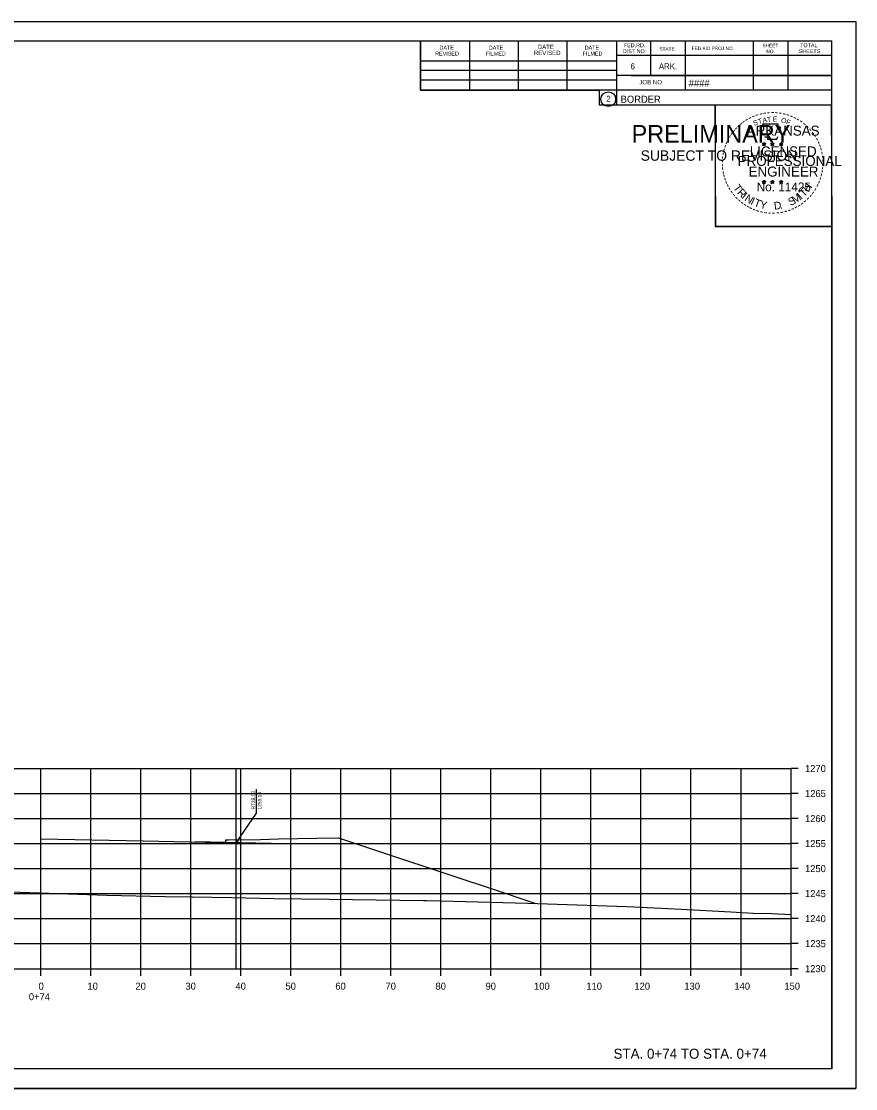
# Model space of a CAD drawing. Extents: x -70 to 701944, y -4 to 666871.
# Drawn here: x 667900 to 668066.9, y 658861.9 to 659075.2 of the extents above; entities that cross this region are included whole.
import ezdxf

# ---------------------------------------------------------------- set-up
doc = ezdxf.new("R2010")
doc.units = 0
for name, color, linetype in [('R_Axis', 7, 'Continuous'), ('R_Axis Annot', 7, 'Continuous'), ('R_Border', 7, 'Continuous'), ('R_Border PE', 7, 'Continuous'), ('R_Border Prem', 7, 'Continuous'), ('R_Draft', 7, 'Continuous'), ('R_Exist Surface', 7, 'Continuous'), ('R_Fin Surface', 7, 'Continuous'), ('R_Grid', 7, 'Continuous'), ('R_No Plot', 7, 'Continuous'), ('R_Proposed Road', 7, 'Continuous')]:
    doc.layers.add(name, color=color, linetype=linetype)

msp = doc.modelspace()

# ---------------------------------------------------------------- linework, layer by layer
at = {"layer": 'R_Axis'}
for p, q in [((668053.93, 658885.88), (668053.93, 658925.88)), ((668055.33, 658925.88), (668053.93, 658925.88)), ((668055.33, 658920.88), (668053.93, 658920.88)), ((668055.33, 658915.88), (668053.93, 658915.88)), ((668055.33, 658910.88), (668053.93, 658910.88)), ((668055.33, 658905.88), (668053.93, 658905.88)), ((668055.33, 658900.88), (668053.93, 658900.88)), ((668055.33, 658895.88), (668053.93, 658895.88)), ((668055.33, 658890.88), (668053.93, 658890.88)), ((667753.93, 658885.88), (668053.93, 658885.88)), ((667903.93, 658884.48), (667903.93, 658885.88)), ((667913.93, 658884.48), (667913.93, 658885.88)), ((667923.93, 658884.48), (667923.93, 658885.88)), ((667933.93, 658884.48), (667933.93, 658885.88)), ((667943.93, 658884.48), (667943.93, 658885.88)), ((667953.93, 658884.48), (667953.93, 658885.88)), ((667963.93, 658884.48), (667963.93, 658885.88)), ((667973.93, 658884.48), (667973.93, 658885.88)), ((667983.93, 658884.48), (667983.93, 658885.88)), ((667993.93, 658884.48), (667993.93, 658885.88)), ((668003.93, 658884.48), (668003.93, 658885.88)), ((668013.93, 658884.48), (668013.93, 658885.88)), ((668023.93, 658884.48), (668023.93, 658885.88)), ((668033.93, 658884.48), (668033.93, 658885.88)), ((668043.93, 658884.48), (668043.93, 658885.88)), ((668053.93, 658884.48), (668053.93, 658885.88)), ((668055.33, 658885.88), (668053.93, 658885.88))]:
    msp.add_line(p, q, dxfattribs=at)
at = {"layer": 'R_Border'}
for p, q in [((667745.93, 659071.34), (668062.11, 659071.34)), ((667979.85, 659061.46), (667979.85, 659071.34)), ((667989.71, 659061.46), (667989.71, 659071.14)), ((667999.47, 659061.46), (667999.47, 659071.14)), ((668009.15, 659061.46), (668009.15, 659071.14)), ((668019.01, 659071.34), (668019.01, 659058.54)), ((668025.85, 659071.34), (668025.85, 659064.4)), ((668032.79, 659071.34), (668032.79, 659061.46)), ((668046.37, 659071.34), (668046.37, 659061.46)), ((668053.31, 659071.34), (668053.31, 659061.46)), ((668062.11, 658865.88), (668062.11, 659071.34)), ((668062.11, 659068.4), (668019.01, 659068.4)), ((668062.11, 659068.42), (668062.11, 659068.42)), ((667979.85, 659067.32), (668019.01, 659067.32)), ((667979.85, 659065.46), (668019.01, 659065.46)), ((668062.11, 659064.4), (668019.01, 659064.4)), ((668021.97, 659064.4), (668062.11, 659064.4)), ((667979.85, 659061.46), (667979.85, 659063.52)), ((667979.85, 659063.52), (668019.01, 659063.52)), ((668062.11, 659061.46), (667979.85, 659061.46)), ((668019.01, 659058.54), (668062.11, 659058.54)), ((668062.11, 658865.88), (667745.93, 658865.88))]:
    msp.add_line(p, q, dxfattribs=at)
msp.add_circle((668017.39, 659059.68), 1.47, dxfattribs=at)
at = {"layer": 'R_Border PE'}
for p, q in [((668048.54, 659051.05), (668048.5, 659050.8)), ((668048.54, 659050.68), (668048.54, 659051.05)), ((668048.54, 659051.05), (668048.59, 659050.8)), ((668050.21, 659051.05), (668050.17, 659050.8)), ((668050.21, 659050.68), (668050.21, 659051.05)), ((668050.21, 659051.05), (668050.26, 659050.8)), ((668048.19, 659050.8), (668048.54, 659050.68)), ((668048.19, 659050.8), (668048.44, 659050.75)), ((668048.19, 659050.8), (668048.43, 659050.67)), ((668048.32, 659050.39), (668048.54, 659050.68)), ((668048.32, 659050.39), (668048.45, 659050.63)), ((668048.32, 659050.39), (668048.54, 659050.6)), ((668048.89, 659050.8), (668048.54, 659050.68)), ((668048.75, 659050.39), (668048.54, 659050.68)), ((668048.75, 659050.39), (668048.54, 659050.6)), ((668048.89, 659050.8), (668048.6, 659050.75)), ((668048.75, 659050.39), (668048.61, 659050.68)), ((668048.89, 659050.8), (668048.68, 659050.69)), ((668049.86, 659050.8), (668050.21, 659050.68)), ((668049.86, 659050.8), (668050.11, 659050.75)), ((668049.86, 659050.8), (668050.1, 659050.67)), ((668049.99, 659050.39), (668050.21, 659050.68)), ((668049.99, 659050.39), (668050.12, 659050.63)), ((668049.99, 659050.39), (668050.21, 659050.6)), ((668050.56, 659050.8), (668050.21, 659050.68)), ((668050.42, 659050.39), (668050.21, 659050.68)), ((668050.42, 659050.39), (668050.21, 659050.6)), ((668050.56, 659050.8), (668050.27, 659050.75)), ((668050.42, 659050.39), (668050.28, 659050.68)), ((668050.56, 659050.8), (668050.35, 659050.69)), ((668051.62, 659050.78), (668051.97, 659050.67)), ((668051.62, 659050.78), (668051.88, 659050.74)), ((668051.62, 659050.78), (668051.86, 659050.66)), ((668051.76, 659050.38), (668051.97, 659050.67)), ((668051.76, 659050.38), (668051.88, 659050.62)), ((668051.76, 659050.38), (668051.97, 659050.59)), ((668051.97, 659051.04), (668051.93, 659050.79)), ((668051.97, 659050.67), (668051.97, 659051.04)), ((668051.97, 659051.04), (668052.02, 659050.79)), ((668052.32, 659050.78), (668051.97, 659050.67)), ((668052.19, 659050.38), (668051.97, 659050.67)), ((668052.19, 659050.38), (668051.97, 659050.59)), ((668052.32, 659050.78), (668052.03, 659050.73)), ((668052.19, 659050.38), (668052.05, 659050.67)), ((668052.32, 659050.78), (668052.12, 659050.68)), ((668048.19, 659043.22), (668048.53, 659043.11)), ((668048.19, 659043.22), (668048.44, 659043.18)), ((668048.19, 659043.22), (668048.42, 659043.1)), ((668048.32, 659042.81), (668048.53, 659043.11)), ((668048.32, 659042.81), (668048.44, 659043.06)), ((668048.32, 659042.81), (668048.53, 659043.03)), ((668048.53, 659043.48), (668048.49, 659043.22)), ((668048.53, 659043.11), (668048.53, 659043.48)), ((668048.53, 659043.48), (668048.58, 659043.23)), ((668048.88, 659043.22), (668048.53, 659043.11)), ((668048.75, 659042.81), (668048.53, 659043.11)), ((668048.75, 659042.81), (668048.53, 659043.03)), ((668048.88, 659043.22), (668048.6, 659043.17)), ((668048.75, 659042.81), (668048.61, 659043.11)), ((668048.88, 659043.22), (668048.68, 659043.12)), ((668049.85, 659043.22), (668050.2, 659043.11)), ((668049.85, 659043.22), (668050.11, 659043.18)), ((668049.85, 659043.22), (668050.09, 659043.1)), ((668049.99, 659042.81), (668050.2, 659043.11)), ((668049.99, 659042.81), (668050.11, 659043.06)), ((668049.99, 659042.81), (668050.2, 659043.03)), ((668050.2, 659043.48), (668050.16, 659043.22)), ((668050.2, 659043.11), (668050.2, 659043.48)), ((668050.2, 659043.48), (668050.25, 659043.23)), ((668050.55, 659043.22), (668050.2, 659043.11)), ((668050.42, 659042.81), (668050.2, 659043.11)), ((668050.42, 659042.81), (668050.2, 659043.03)), ((668050.55, 659043.22), (668050.26, 659043.17)), ((668050.42, 659042.81), (668050.28, 659043.11)), ((668050.55, 659043.22), (668050.35, 659043.12)), ((668051.62, 659043.21), (668051.97, 659043.1)), ((668051.62, 659043.21), (668051.87, 659043.17)), ((668051.62, 659043.21), (668051.86, 659043.09)), ((668051.75, 659042.8), (668051.97, 659043.1)), ((668051.75, 659042.8), (668051.88, 659043.05)), ((668051.75, 659042.8), (668051.97, 659043.02)), ((668051.97, 659043.47), (668051.93, 659043.21)), ((668051.97, 659043.1), (668051.97, 659043.47)), ((668051.97, 659043.47), (668052.02, 659043.22)), ((668052.32, 659043.21), (668051.97, 659043.1)), ((668052.18, 659042.8), (668051.97, 659043.1)), ((668052.18, 659042.8), (668051.97, 659043.02)), ((668052.32, 659043.21), (668052.03, 659043.16)), ((668052.18, 659042.8), (668052.05, 659043.1)), ((668052.32, 659043.21), (668052.11, 659043.11))]:
    msp.add_line(p, q, dxfattribs=at)
for points in [[(668048.23, 659054.67), (668048.5, 659053.85)], [(668051.74, 659053.75), (668051.88, 659054.04), (668051.2, 659054.01), (668051.35, 659054.67), (668048.23, 659054.67)], [(668048.54, 659051.05), (668048.75, 659050.39), (668048.19, 659050.8), (668048.89, 659050.8), (668048.32, 659050.39), (668048.54, 659051.05)], [(668048.72, 659052.25), (668048.72, 659052.16), (668049.29, 659052.14), (668049.23, 659051.67), (668051.1, 659051.67), (668051.3, 659052.21)], [(668050.21, 659051.05), (668050.42, 659050.39), (668049.86, 659050.8), (668050.56, 659050.8), (668049.99, 659050.39), (668050.21, 659051.05)], [(668051.97, 659051.04), (668052.19, 659050.38), (668051.62, 659050.78), (668052.32, 659050.78), (668051.76, 659050.38), (668051.97, 659051.04)], [(668048.53, 659043.48), (668048.75, 659042.81), (668048.19, 659043.22), (668048.88, 659043.22), (668048.32, 659042.81), (668048.53, 659043.48)], [(668050.2, 659043.48), (668050.42, 659042.81), (668049.85, 659043.22), (668050.55, 659043.22), (668049.99, 659042.81), (668050.2, 659043.48)], [(668051.97, 659043.47), (668052.18, 659042.8), (668051.62, 659043.21), (668052.32, 659043.21), (668051.75, 659042.8), (668051.97, 659043.47)]]:
    msp.add_lwpolyline(points, dxfattribs=at)
for centre, radius in [((668048.54, 659050.68), 0.172), ((668048.54, 659050.68), 0.145), ((668048.54, 659050.68), 0.116), ((668048.54, 659050.68), 0.0991), ((668048.54, 659050.68), 0.0747), ((668048.54, 659050.68), 0.0495), ((668048.54, 659050.68), 0.0296), ((668050.21, 659050.68), 0.172), ((668050.21, 659050.68), 0.145), ((668050.21, 659050.68), 0.116), ((668050.21, 659050.68), 0.0991), ((668050.21, 659050.68), 0.0747), ((668050.21, 659050.68), 0.0495), ((668050.21, 659050.68), 0.0296), ((668051.97, 659050.67), 0.172), ((668051.97, 659050.67), 0.145), ((668051.97, 659050.67), 0.116), ((668051.97, 659050.67), 0.0991), ((668051.97, 659050.67), 0.0747), ((668051.97, 659050.67), 0.0495), ((668051.97, 659050.67), 0.0296), ((668048.53, 659043.11), 0.172), ((668048.53, 659043.11), 0.145), ((668048.53, 659043.11), 0.116), ((668048.53, 659043.11), 0.0991), ((668048.53, 659043.11), 0.0747), ((668048.53, 659043.11), 0.0495), ((668048.53, 659043.11), 0.0296), ((668050.2, 659043.11), 0.172), ((668050.2, 659043.11), 0.145), ((668050.2, 659043.11), 0.116), ((668050.2, 659043.11), 0.0991), ((668050.2, 659043.11), 0.0747), ((668050.2, 659043.11), 0.0495), ((668050.2, 659043.11), 0.0296), ((668051.97, 659043.1), 0.172), ((668051.97, 659043.1), 0.145), ((668051.97, 659043.1), 0.116), ((668051.97, 659043.1), 0.0991), ((668051.97, 659043.1), 0.0747), ((668051.97, 659043.1), 0.0495), ((668051.97, 659043.1), 0.0296)]:
    msp.add_circle(centre, radius, dxfattribs=at)
at = {"layer": 'R_Draft'}
msp.add_line((667947.02, 658917.69), (667947.02, 658921.79), dxfattribs=at)
for points in [[(667942.96, 658911.06), (667947.02, 658916.99), (667947.02, 658917.69)], [(667943.2, 658911.72), (667942.96, 658911.06), (667943.48, 658911.53)]]:
    msp.add_lwpolyline(points, dxfattribs=at)
at = {"layer": 'R_Exist Surface'}
msp.add_lwpolyline([(667897.87, 658901.26), (667917.12, 658900.59), (667928.8, 658900.32), (667934.21, 658900.23), (667942.09, 658900.11), (667950.6, 658899.93), (667961.61, 658899.77), (667966.24, 658899.68), (667980.42, 658899.5), (667981.04, 658899.48), (667983.94, 658899.41), (668001.23, 658898.94), (668021.11, 658898.33), (668030.68, 658897.87), (668041.87, 658897.24), (668046.36, 658896.99), (668050.12, 658896.91), (668053.93, 658896.74)], dxfattribs=at)
at = {"layer": 'R_Fin Surface'}
msp.add_lwpolyline([(667903.92, 658911.84), (667924.39, 658911.44), (667939.92, 658911.12), (667940.26, 658911.12), (667940.92, 658911.1), (667940.93, 658911.27), (667940.93, 658911.6), (667941.26, 658911.6), (667941.42, 658911.6), (667947.85, 658911.73), (667951.42, 658911.8), (667959.11, 658911.96), (667963.42, 658912.04), (667970.86, 658909.56), (667987.11, 658904.15), (667993.74, 658901.94), (668002.88, 658898.89)], dxfattribs=at)
at = {"layer": 'R_Grid'}
for p, q in [((667753.93, 658925.88), (668053.93, 658925.88)), ((667753.93, 658925.88), (668053.93, 658925.88)), ((667903.93, 658885.88), (667903.93, 658925.88)), ((667903.93, 658885.88), (667903.93, 658925.88)), ((667913.93, 658885.88), (667913.93, 658925.88)), ((667913.93, 658885.88), (667913.93, 658925.88)), ((667923.93, 658885.88), (667923.93, 658925.88)), ((667923.93, 658885.88), (667923.93, 658925.88)), ((667933.93, 658885.88), (667933.93, 658925.88)), ((667933.93, 658885.88), (667933.93, 658925.88)), ((667943.93, 658885.88), (667943.93, 658925.88)), ((667943.93, 658885.88), (667943.93, 658925.88)), ((667953.93, 658885.88), (667953.93, 658925.88)), ((667953.93, 658885.88), (667953.93, 658925.88)), ((667963.93, 658885.88), (667963.93, 658925.88)), ((667963.93, 658885.88), (667963.93, 658925.88)), ((667973.93, 658885.88), (667973.93, 658925.88)), ((667973.93, 658885.88), (667973.93, 658925.88)), ((667983.93, 658885.88), (667983.93, 658925.88)), ((667983.93, 658885.88), (667983.93, 658925.88)), ((667993.93, 658885.88), (667993.93, 658925.88)), ((667993.93, 658885.88), (667993.93, 658925.88)), ((668003.93, 658885.88), (668003.93, 658925.88)), ((668003.93, 658885.88), (668003.93, 658925.88)), ((668013.93, 658885.88), (668013.93, 658925.88)), ((668013.93, 658885.88), (668013.93, 658925.88)), ((668023.93, 658885.88), (668023.93, 658925.88)), ((668023.93, 658885.88), (668023.93, 658925.88)), ((668033.93, 658885.88), (668033.93, 658925.88)), ((668033.93, 658885.88), (668033.93, 658925.88)), ((668043.93, 658885.88), (668043.93, 658925.88)), ((668043.93, 658885.88), (668043.93, 658925.88)), ((668053.93, 658885.88), (668053.93, 658925.88)), ((668053.93, 658885.88), (668053.93, 658925.88)), ((667753.93, 658920.88), (668053.93, 658920.88)), ((667753.93, 658920.88), (668053.93, 658920.88)), ((667753.93, 658915.88), (668053.93, 658915.88)), ((667753.93, 658915.88), (668053.93, 658915.88)), ((667753.93, 658910.88), (668053.93, 658910.88)), ((667753.93, 658910.88), (668053.93, 658910.88)), ((667753.93, 658905.88), (668053.93, 658905.88)), ((667753.93, 658905.88), (668053.93, 658905.88)), ((667753.93, 658900.88), (668053.93, 658900.88)), ((667753.93, 658900.88), (668053.93, 658900.88)), ((667753.93, 658895.88), (668053.93, 658895.88)), ((667753.93, 658895.88), (668053.93, 658895.88)), ((667753.93, 658890.88), (668053.93, 658890.88)), ((667753.93, 658890.88), (668053.93, 658890.88)), ((667753.93, 658885.88), (668053.93, 658885.88)), ((667753.93, 658885.88), (668053.93, 658885.88))]:
    msp.add_line(p, q, dxfattribs=at)
at = {"layer": 'R_No Plot'}
for p, q in [((667733.52, 659075.23), (668066.86, 659075.23)), ((668038.14, 659036.08), (668038.14, 659036.08)), ((667733.52, 658861.9), (668066.86, 658861.9))]:
    msp.add_line(p, q, dxfattribs=at)
for points in [[(667733.52, 659075.23), (668066.86, 659075.23), (668066.86, 658861.9), (667733.52, 658861.9)], [(667979.85, 659071.34), (667979.85, 659061.46), (668015.58, 659061.46), (668015.58, 659058.54), (668038.78, 659058.54), (668038.78, 659034.21), (668062.11, 659034.21), (668062.11, 658865.88), (667745.93, 658865.88), (667745.93, 659071.34)], [(668038.78, 659058.54), (668061.98, 659058.54), (668062.11, 659034.21), (668038.9, 659034.21)]]:
    msp.add_lwpolyline(points, close=True, dxfattribs=at)
at = {"layer": 'R_Proposed Road'}
for p, q in [((667942.96, 658885.88), (667942.96, 658925.88)), ((667950, 658910.92), (667934.77, 658911.23))]:
    msp.add_line(p, q, dxfattribs=at)

# ---------------------------------------------------------------- texts
at = {"layer": 'R_Axis Annot'}
for s, p in [('1270', (668056.73, 658925.18)), ('1265', (668056.73, 658920.18)), ('1260', (668056.73, 658915.18)), ('1255', (668056.73, 658910.18)), ('1250', (668056.73, 658905.18)), ('1245', (668056.73, 658900.18)), ('1240', (668056.73, 658895.18)), ('1235', (668056.73, 658890.18)), ('1230', (668056.73, 658885.18)), ('0', (667903.47, 658881.68)), ('10', (667913.24, 658881.68)), ('20', (667922.84, 658881.68)), ('30', (667932.84, 658881.68)), ('40', (667942.84, 658881.68)), ('50', (667952.84, 658881.68)), ('60', (667962.81, 658881.68)), ('70', (667972.84, 658881.68)), ('80', (667982.84, 658881.68)), ('90', (667992.84, 658881.68)), ('100', (668002.55, 658881.68)), ('110', (668013, 658881.68)), ('120', (668022.61, 658881.68)), ('130', (668032.61, 658881.68)), ('140', (668042.61, 658881.68)), ('150', (668052.61, 658881.68)), ('0+74', (667901.53, 658879.58))]:
    msp.add_text(s, height=1.4, dxfattribs=at).set_placement(p)
at = {"layer": 'R_Border'}
for s, height, p in [('DATE', 0.782, (667983.65, 659069.58)), ('DATE', 0.782, (667993.51, 659069.58)), ('DATE', 0.879, (668003.29, 659069.68)), ('DATE', 0.782, (668012.67, 659069.58)), ('FED.RD.', 0.782, (668020.49, 659070.06)), ('SHEET', 0.684, (668048.23, 659070.06)), ('TOTAL', 0.782, (668055.75, 659070.06)), ('REVISED', 0.782, (667982.77, 659068.4)), ('FILMED', 0.782, (667992.93, 659068.4)), ('REVISED', 0.879, (668002.51, 659068.5)), ('FILMED', 0.782, (668012.27, 659068.4)), ('DIST.NO.', 0.782, (668020.29, 659068.88)), ('STATE', 0.684, (668027.61, 659069.38)), ('FED.AID PROJ.NO.', 0.684, (668034.07, 659069.48)), ('NO.', 0.684, (668049.01, 659068.88)), ('SHEETS', 0.782, (668055.47, 659068.88)), ('6', 1.17, (668021.85, 659065.66)), ('ARK.', 1.172, (668027.51, 659065.66)), ('JOB NO.', 0.879, (668023.61, 659062.64)), ('####', 1.4, (668033.48, 659062.2)), ('2', 1.17, (668017.01, 659059.19)), ('BORDER', 1.4, (668019.87, 659058.97))]:
    msp.add_text(s, height=height, rotation=360, dxfattribs=at).set_placement(p)
at = {"layer": 'R_Border PE'}
for s, height, rotation, p in [('-', 1.6, 36.2317, (668044.54, 659054.45)), ('-', 1.6, 34.0636, (668045.11, 659054.84)), ('-', 1.6, 28.7918, (668045.71, 659055.21)), ('-', 1.6, 24.3072, (668046.34, 659055.53)), ('S', 1, 21.594, (668046.59, 659054.35)), ('-', 1.6, 19.1761, (668046.98, 659055.8)), ('T', 1, 16.4036, (668047.5, 659054.68)), ('-', 1.6, 13.6301, (668047.73, 659056.04)), ('A', 1, 11.2132, (668048.33, 659054.93)), ('-', 1.6, 10.2193, (668048.41, 659056.2)), ('T', 1, 6.0228, (668049.17, 659055.1)), ('-', 1.6, 5.8968, (668049.14, 659056.31)), ('-', 1.6, 0.1862, (668049.91, 659056.39)), ('E', 1, 0.8323, (668050.28, 659055.21)), ('-', 1.6, 357.743, (668050.63, 659056.37)), ('-', 1.6, 352.1617, (668051.37, 659056.32)), ('O', 1, 350.4515, (668051.88, 659055)), ('-', 1.6, 347.2049, (668052.09, 659056.2)), ('F', 1, 340.0707, (668052.84, 659054.77)), ('-', 1.6, 342.3362, (668052.73, 659056.05)), ('-', 1.6, 337.8551, (668053.46, 659055.82)), ('-', 1.6, 334.1211, (668054.09, 659055.55)), ('-', 1.6, 329.6409, (668054.67, 659055.27)), ('-', 1.6, 325.8627, (668055.32, 659054.91)), ('-', 1.6, 50.6142, (668042.78, 659052.69)), ('-', 1.6, 48.423, (668043.18, 659053.18)), ('-', 1.6, 42.9622, (668043.63, 659053.65)), ('-', 1.6, 38.9507, (668044.06, 659054.07)), ('ARKANSAS', 2, 360, (668045.08, 659052.39)), ('-', 1.6, 320.5297, (668055.93, 659054.48)), ('-', 1.6, 315.5786, (668056.53, 659054)), ('-', 1.6, 309.8797, (668057.09, 659053.45)), ('-', 1.6, 306.6522, (668057.62, 659052.84)), ('-', 1.6, 67.7743, (668041.47, 659050.37)), ('-', 1.6, 62.8713, (668041.73, 659050.98)), ('-', 1.6, 58.0706, (668042.04, 659051.6)), ('-', 1.6, 54.2325, (668042.36, 659052.12)), ('-', 1.4, 303.6753, (668058.11, 659052.28)), ('-', 1.6, 299.6684, (668058.42, 659051.67)), ('-', 1.6, 294.6628, (668058.75, 659051.06)), ('-', 1.6, 81.2013, (668040.92, 659048.31)), ('-', 1.6, 75.461, (668041.05, 659049.03)), ('-', 1.6, 72.3945, (668041.25, 659049.74)), ('LICENSED', 2, 360, (668045.68, 659048.24)), ('DWB', 0.01, 360, (668048.53, 659050.68)), ('DWB', 0.01, 360, (668050.2, 659050.68)), ('DWB', 0.01, 360, (668051.96, 659050.67)), ('-', 1.6, 290.5728, (668059.01, 659050.48)), ('-', 1.6, 285.1233, (668059.24, 659049.9)), ('-', 1.6, 280.5493, (668059.44, 659049.16)), ('-', 1.6, 89.0622, (668040.82, 659046.92)), ('-', 1.6, 85.1863, (668040.84, 659047.62)), ('PROFESSIONAL', 2, 360, (668043.26, 659046.33)), ('-', 1.6, 276.5962, (668059.6, 659048.39)), ('-', 1.6, 274.3301, (668059.66, 659047.67)), ('-', 1.6, 269.9407, (668059.7, 659047.04)), ('-', 1.6, 94.1959, (668040.85, 659046.2)), ('-', 1.6, 98.9479, (668040.92, 659045.53)), ('-', 1.6, 101.7149, (668041.06, 659044.8)), ('-', 1.6, 105.4578, (668041.22, 659044.2)), ('ENGINEER', 2, 360, (668045.44, 659044.21)), ('-', 1.6, 255.7626, (668059.5, 659045.04)), ('-', 1.6, 260.9953, (668059.61, 659045.72)), ('-', 1.6, 263.5172, (668059.68, 659046.37)), ('-', 1.6, 109.0874, (668041.44, 659043.57)), ('-', 1.6, 114.0643, (668041.69, 659042.98)), ('-', 1.6, 115.7289, (668042, 659042.36)), ('T', 1.54, 306.0406, (668042.29, 659041.95)), ('No. 11425', 1.757, 360, (668047.07, 659041.26)), ('DWB', 0.01, 360, (668048.52, 659043.11)), ('DWB', 0.01, 360, (668050.19, 659043.11)), ('DWB', 0.01, 360, (668051.96, 659043.1)), ('H', 1.54, 54.6088, (668057.41, 659040.98)), ('-', 1.6, 244.6197, (668058.83, 659043.02)), ('-', 1.6, 247.8887, (668059.09, 659043.64)), ('-', 1.6, 252.8681, (668059.31, 659044.32)), ('-', 1.6, 120.4471, (668042.35, 659041.77)), ('-', 1.6, 125.8934, (668042.76, 659041.21)), ('-', 1.6, 130.7181, (668043.22, 659040.66)), ('R', 1.54, 314.005, (668043.06, 659040.9)), ('I', 1.54, 321.9694, (668043.96, 659039.97)), ('N', 1.54, 326.5002, (668044.52, 659039.5)), ('M', 1.54, 32.6563, (668054.68, 659038.72)), ('I', 1.54, 42.1136, (668055.96, 659039.56)), ('T', 1.54, 46.6444, (668056.53, 659040.04)), ('-', 1.6, 231.2538, (668057.6, 659041.04)), ('-', 1.6, 233.8452, (668058.03, 659041.61)), ('-', 1.6, 239.0712, (668058.44, 659042.26)), ('-', 1.6, 134.2238, (668043.73, 659040.11)), ('-', 1.6, 138.9338, (668044.26, 659039.65)), ('-', 1.6, 144.6463, (668044.82, 659039.24)), ('-', 1.6, 148.0898, (668045.38, 659038.87)), ('-', 1.6, 151.5704, (668045.96, 659038.55)), ('I', 1.54, 335.3603, (668045.73, 659038.71)), ('T', 1.54, 339.8912, (668046.39, 659038.38)), ('Y', 1.54, 347.8556, (668047.61, 659037.94)), ('D', 1.54, 6.3969, (668050.6, 659037.58)), ('S', 1.54, 26.9312, (668053.84, 659038.31)), ('-', 1.6, 207.3568, (668054.96, 659038.77)), ('-', 1.6, 212.2491, (668055.52, 659039.11)), ('-', 1.6, 215.7363, (668056.05, 659039.5)), ('-', 1.6, 221.0851, (668056.6, 659039.97)), ('-', 1.6, 225.7653, (668057.12, 659040.48)), ('-', 1.6, 154.6002, (668046.48, 659038.3)), ('-', 1.6, 158.5612, (668047.1, 659038.05)), ('-', 1.6, 162.7983, (668047.79, 659037.83)), ('-', 1.6, 167.5555, (668048.5, 659037.67)), ('-', 1.6, 173.1155, (668049.28, 659037.56)), ('-', 1.6, 176.5183, (668050.02, 659037.51)), ('-', 1.6, 181.5918, (668050.77, 659037.53)), ('-', 1.6, 185.8167, (668051.58, 659037.6)), ('-', 1.6, 191.2858, (668052.31, 659037.73)), ('.', 1.54, 13.7642, (668051.79, 659037.71)), ('-', 1.6, 195.4743, (668053.04, 659037.93)), ('-', 1.6, 200.7184, (668053.72, 659038.17)), ('-', 1.6, 204.2516, (668054.34, 659038.45))]:
    msp.add_text(s, height=height, rotation=rotation, dxfattribs=at).set_placement(p)
at = {"layer": 'R_Border Prem'}
for s, height, p in [('PRELIMINARY', 3.5, (668022.06, 659051)), ('DWB', 0.01, (668022.8, 659052.85)), ('SUBJECT TO REVISION', 2.0751, (668023.87, 659047.37))]:
    msp.add_text(s, height=height, rotation=360, dxfattribs=at).set_placement(p)
at = {"layer": 'R_Draft'}
for s, p in [('RT39.03', (667946.72, 658917.69)), ('1255.18', (667948.02, 658917.69))]:
    msp.add_text(s, height=0.7, rotation=90, dxfattribs=at).set_placement(p)
msp.add_text('STA. 0+74 TO STA. 0+74', height=2, dxfattribs=at).set_placement((668018.44, 658867.88))

doc.saveas('drawing.dxf')
